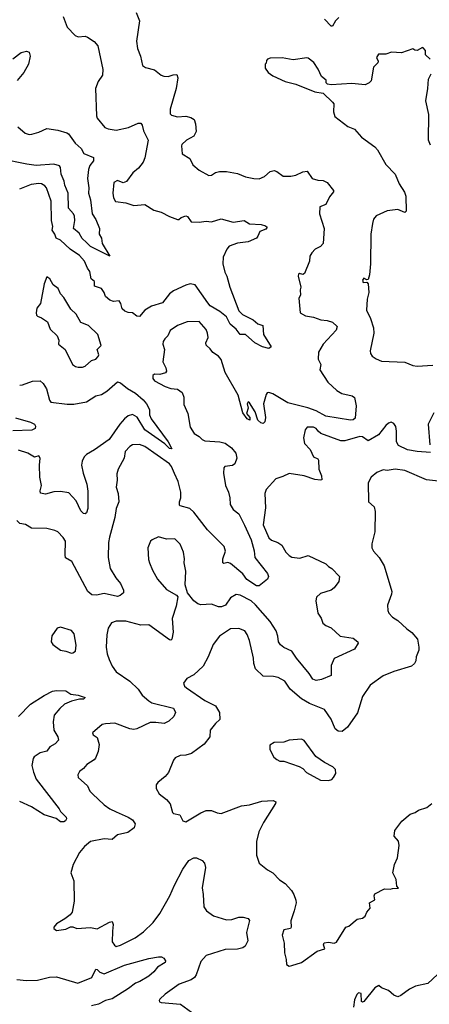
# Model space of a CAD drawing. Extents: x 1690054 to 1842981, y 782881 to 914114.
# Tile 517 of 656: x 1813935 to 1816945, y 810567 to 817812. Entities that reach past the tile are written whole.
import ezdxf

# ---------------------------------------------------------------- set-up
doc = ezdxf.new("R2010")
doc.units = 0

msp = doc.modelspace()

# ---------------------------------------------------------------- linework, layer by layer
at = {"layer": '0CON10XD'}
for points in [[(1814792, 817865), (1814814.3, 817805), (1814792.5, 817655), (1814801.7, 817601.7), (1814824, 817545), (1814836.7, 817475), (1814859.5, 817459.5), (1814925, 817442.9), (1814974.2, 817405), (1814995, 817397.3), (1815025.3, 817394.7), (1815063.2, 817406.8), (1815089.4, 817409.4), (1815097.1, 817385), (1815084.3, 817305.7), (1815040, 817155), (1815040.9, 817120.9), (1815050.9, 817110.9), (1815095, 817096.5), (1815155, 817101.5), (1815193.7, 817093.7), (1815217.2, 817077.2), (1815227.1, 817045), (1815230.7, 816989.3), (1815215.8, 816954.2), (1815160, 816925), (1815126.7, 816895), (1815123.3, 816885), (1815128, 816825), (1815185, 816790), (1815206.7, 816745), (1815255, 816704), (1815325, 816665.7), (1815345, 816668.1), (1815375, 816687.1), (1815403.6, 816696.4), (1815455.6, 816695.6), (1815535, 816680.6), (1815595, 816657.1), (1815655, 816644.3), (1815695, 816642.5), (1815735, 816658), (1815775, 816696), (1815805, 816702), (1815825, 816696.2), (1815871.2, 816661.2), (1815928.6, 816661.4), (1815965, 816669.4), (1816015, 816692.9), (1816046.9, 816696.9), (1816085, 816644.3), (1816125, 816630.6), (1816165, 816629.2), (1816195.4, 816615.4), (1816240, 816555), (1816241.2, 816545), (1816211.2, 816508.8), (1816185, 816452.5), (1816140, 816435), (1816138, 816385), (1816172.9, 816275), (1816164.4, 816165.6), (1816145, 816142.9), (1816106.4, 816123.6), (1816082.1, 816097.9), (1816067.7, 816072.3), (1816065.8, 816035), (1816027.1, 815945), (1816015, 815938), (1815992.5, 815945), (1815985, 815940), (1815981.5, 815925), (1816001.2, 815845), (1815996.1, 815823.9), (1815998.8, 815785), (1815986.1, 815763.9), (1815996.4, 815656.4), (1816035, 815634), (1816095, 815624.2), (1816147.5, 815605), (1816195, 815600), (1816235, 815585.8), (1816268, 815555), (1816261.5, 815528.5), (1816164.4, 815425), (1816130, 815365), (1816128.6, 815315), (1816148.1, 815275), (1816141.1, 815235), (1816198.9, 815145), (1816265, 815082.9), (1816301.4, 815061.4), (1816377.5, 815045), (1816395, 815032), (1816407.8, 814972.2), (1816400.9, 814879.1), (1816385, 814869.1), (1816365, 814866.2), (1816185, 814896), (1816113.5, 814933.5), (1816053.3, 814956.7), (1815905, 814992.9), (1815795, 815060), (1815765, 815068.6), (1815754.2, 815065.8), (1815745.8, 815054.2), (1815727.1, 814985), (1815742, 814885), (1815736.1, 814853.9), (1815725, 814840), (1815706.1, 814846.1), (1815684.4, 814865), (1815666, 814926), (1815625, 814994.2), (1815615, 815000), (1815605.6, 814985), (1815614.5, 814955), (1815602, 814915), (1815625.3, 814885.3), (1815625.7, 814865), (1815607.5, 814875), (1815575, 814920), (1815539.5, 815049.5), (1815445, 815216), (1815415, 815311.2), (1815395, 815337.5), (1815353.3, 815363.3), (1815335, 815391.2), (1815305, 815417.5), (1815302, 815435), (1815320.6, 815475), (1815316.3, 815506.3), (1815305, 815532), (1815255, 815592.5), (1815165, 815590), (1815095, 815562), (1815040, 815525), (1815023.8, 815485), (1815001.2, 815465), (1814990, 815445), (1814986.2, 815425), (1814998.8, 815385), (1814986, 815295), (1815009.3, 815250.7), (1815013.3, 815225), (1815007.5, 815215), (1814965, 815202.5), (1814925, 815203.8), (1814914, 815195), (1814913.2, 815173.2), (1814926.7, 815155), (1815005, 815112.9), (1815045, 815097.5), (1815095, 815094.3), (1815128.2, 815068.2), (1815142.2, 815035), (1815141, 814981), (1815170.6, 814915), (1815187.5, 814815), (1815218.3, 814768.3), (1815255, 814744.2), (1815275, 814722.2), (1815295, 814713.5), (1815405.6, 814705.6), (1815445, 814696.2), (1815491.2, 814661.2), (1815523.6, 814623.6), (1815530, 814585), (1815515, 814543.3), (1815498.3, 814531.7), (1815443.8, 814525), (1815435.8, 814514.2), (1815431.9, 814475), (1815447.1, 814385), (1815470, 814335), (1815480, 814295), (1815480.6, 814245), (1815505, 814208.6), (1815546.1, 814176.1), (1815588.1, 814091.9), (1815636.1, 813985), (1815657.9, 813905), (1815662.7, 813855), (1815756.1, 813736.1), (1815762.7, 813715), (1815755, 813695.8), (1815695, 813647.5), (1815675, 813647.3), (1815605, 813692.7), (1815574.7, 813735), (1815485, 813809.6), (1815465, 813817.3), (1815435, 813811.4), (1815426.7, 813815), (1815427.9, 813845), (1815447.7, 813902.3), (1815436.7, 813935), (1815315, 814058.9), (1815215, 814189.6), (1815185, 814216), (1815115, 814234.6), (1815110.5, 814240.5), (1815108.9, 814265), (1815120, 814295), (1815118.6, 814335), (1815099.2, 814415), (1815073.7, 814473.7), (1815050.4, 814525), (1815035, 814543.5), (1814855, 814672.2), (1814815, 814685.5), (1814765, 814682.9), (1814745, 814672.5), (1814710.8, 814635), (1814702, 814585), (1814658.8, 814505), (1814649.3, 814470.7), (1814651.4, 814425), (1814643.2, 814373.2), (1814658.8, 814325), (1814664.3, 814265), (1814643.1, 814215), (1814635, 814150), (1814594.5, 814005), (1814587.8, 813965), (1814585.6, 813854.4), (1814601.1, 813775), (1814641.8, 813705), (1814675, 813664), (1814697.1, 813615), (1814696.7, 813595), (1814674.4, 813575.6), (1814655, 813568.9), (1814555, 813589.6), (1814498.8, 813578.8)], [(1814253.3, 817835), (1814285, 817757.5), (1814343.8, 817695), (1814365, 817686.2), (1814415, 817692), (1814432.5, 817685), (1814481.7, 817651.7), (1814510, 817620), (1814545.6, 817445), (1814542.9, 817405), (1814511.7, 817358.3), (1814491.2, 817305), (1814499.2, 817105), (1814505, 817086.7), (1814560.3, 817020.3), (1814585, 817010), (1814645, 817000.6), (1814735, 817018.1), (1814805, 817050), (1814825, 817051.2), (1814835.5, 817035.5), (1814844.2, 816994.2), (1814878.9, 816925), (1814855, 816796.7), (1814842.5, 816765), (1814809.1, 816720.9), (1814766, 816685), (1814719.3, 816620.7), (1814695, 816612.5), (1814655, 816630), (1814626.4, 816613.6), (1814620, 816535), (1814625, 816502.5), (1814640, 816475), (1814715, 816464.2), (1814775, 816444.4), (1814855, 816451.4), (1814920.2, 816410.2), (1814975.5, 816395.5), (1815035, 816364), (1815095, 816341.2), (1815105, 816341.2), (1815122.7, 816357.3), (1815155, 816370), (1815168, 816365), (1815196, 816326), (1815255, 816321.4), (1815305, 816330.8), (1815345, 816324.2), (1815415, 816347.1), (1815505, 816321.4), (1815585, 816334.3), (1815625, 816310), (1815710, 816305), (1815742.5, 816295), (1815753.3, 816285), (1815745, 816271.2), (1815700, 816255), (1815685, 816220), (1815674.2, 816205), (1815615, 816177.7), (1815535, 816167.3), (1815474, 816145), (1815458, 816125), (1815430, 816065), (1815427.1, 816015), (1815441.4, 815955), (1815456.7, 815925), (1815479.2, 815845), (1815545, 815669.2), (1815572.7, 815642.7), (1815651.9, 815605), (1815685, 815574.2), (1815721.9, 815561.9), (1815725.8, 815495), (1815782.5, 815405), (1815765, 815392), (1815718.8, 815405), (1815663.9, 815433.9), (1815595, 815496.7), (1815555, 815496.7), (1815525.7, 815535), (1815481.3, 815571.3), (1815455.6, 815625.6), (1815406, 815666), (1815335, 815707.9), (1815318.3, 815728.3), (1815225, 815861.1), (1815187.8, 815867.8), (1815155, 815860), (1815065, 815817.6), (1815035, 815794.1), (1814985, 815728.1), (1814904.3, 815705), (1814855.3, 815674.7), (1814815, 815627.5), (1814795, 815631.2), (1814765, 815654.2), (1814732.9, 815657.1), (1814707, 815667), (1814688.6, 815685), (1814677.1, 815725), (1814665, 815743.8), (1814625, 815740), (1814598.2, 815748.2), (1814565.5, 815775.5), (1814555.5, 815805), (1814535, 815834.5), (1814485, 815851.4), (1814485.7, 815885), (1814460.4, 815905), (1814450.3, 815960.3), (1814432.3, 815985), (1814410.4, 816035), (1814375, 816076.2), (1814305, 816123.9), (1814235, 816190.6), (1814204.2, 816205), (1814194.3, 816235), (1814172.7, 816262.7), (1814179.7, 816290.3), (1814168.2, 816335), (1814166.9, 816476.9), (1814131.9, 816575), (1814120.2, 816590.2), (1814095, 816604.5), (1814075, 816607.5), (1814019.5, 816600.5), (1813934.4, 816565.6)], [(1816280.7, 817829.3), (1816255.7, 817805), (1816235, 817763.8), (1816225, 817766), (1816176.2, 817816.2)], [(1813883.8, 817525), (1813945, 817571.2), (1813985, 817580.8), (1814004.2, 817574.2), (1814012.9, 817545), (1814000, 817485), (1813965.8, 817425), (1813917.5, 817365)], [(1816951.7, 817521.7), (1816917.5, 817555), (1816917.5, 817585), (1816900, 817605), (1816895, 817607.5), (1816855, 817586.7), (1816838.3, 817588.3), (1816825, 817597.5), (1816740.7, 817569.3), (1816666.4, 817573.6), (1816625, 817560), (1816571.7, 817558.3), (1816557.5, 817535), (1816568.3, 817508.3), (1816566.7, 817495), (1816535, 817462.5), (1816517.8, 817362.2), (1816503.2, 817346.8), (1816475, 817334.2), (1816375, 817342), (1816225, 817332.5), (1816198.3, 817338.3), (1816188.3, 817348.3), (1816186.4, 817366.4), (1816152.5, 817395), (1816127.7, 817447.7), (1816097, 817497), (1816055, 817530), (1816045, 817531.2), (1815945, 817516.2), (1815865, 817532.5), (1815775, 817530), (1815757, 817523), (1815748.3, 817511.7), (1815747, 817493), (1815740, 817485), (1815740, 817455), (1815760, 817425), (1815795, 817398.8), (1815885, 817356.7), (1815965, 817338.8), (1816105, 817282.5), (1816165, 817272.5), (1816233.3, 817205), (1816243, 817193), (1816242, 817135), (1816250.5, 817100.5), (1816346.4, 817026.4), (1816395, 817006.2), (1816447.3, 816947.3), (1816545, 816877.5), (1816565.7, 816855), (1816625, 816746.2), (1816693.8, 816675), (1816724, 816605), (1816763.9, 816543.9), (1816772, 816515), (1816776, 816404), (1816766.1, 816393.9), (1816715, 816415.8), (1816635, 816406), (1816555, 816370), (1816536.2, 816345), (1816527.7, 816312.3), (1816515.9, 816234.1), (1816513.1, 816015), (1816505.6, 815935), (1816495, 815900), (1816485, 815897.5), (1816465, 815910), (1816453.8, 815895), (1816459.5, 815879.5), (1816485, 815880), (1816495, 815870), (1816500, 815805), (1816489.2, 815755), (1816483.1, 815675), (1816513.4, 815613.4), (1816534.5, 815545), (1816536.7, 815505), (1816510, 815375), (1816512.5, 815355), (1816526.1, 815336.1), (1816555, 815316.2), (1816595, 815300.8), (1816765, 815293.1), (1816825, 815268.9), (1816855, 815263.6), (1816970.6, 815269.4)], [(1816955, 816888.8), (1816939.4, 816925), (1816942.2, 817115), (1816919.4, 817215), (1816935.6, 817305), (1816940, 817375), (1816958.8, 817415)], [(1813922.5, 817025), (1813975, 816978.5), (1814005, 816967.9), (1814025, 816968.9), (1814075.9, 816984.1), (1814135, 817011.5), (1814215, 816999.4), (1814280.2, 816980.2), (1814292.6, 816972.6), (1814343.4, 816903.4), (1814385.7, 816865.7), (1814407.3, 816827.3), (1814477.3, 816797.3), (1814476.9, 816775), (1814449.5, 816740.5), (1814439.8, 816710.2), (1814434.4, 816645), (1814442.2, 816575), (1814440, 816535), (1814455, 816487.5), (1814467.5, 816385), (1814495, 816343.3), (1814522.5, 816275), (1814519.2, 816235), (1814536.2, 816205), (1814541.2, 816165), (1814597.5, 816072.5), (1814455, 816143.8), (1814427, 816173), (1814395, 816203.3), (1814371.2, 816241.2), (1814329.2, 816275), (1814340.9, 816335), (1814337.4, 816367.4), (1814329.4, 816385), (1814294.6, 816425), (1814290, 816535), (1814266.7, 816595), (1814262.9, 816625), (1814240.3, 816675), (1814235.3, 816725.3), (1814228, 816738), (1814185, 816750.3), (1814055, 816740.2), (1813988.5, 816748.5), (1813795, 816788.7)], [(1814364.1, 815255.9), (1814396.4, 815256.4), (1814415, 815263.8), (1814462, 815305), (1814495, 815315.6), (1814512.9, 815335), (1814515.9, 815345.9), (1814503.3, 815385), (1814533.3, 815415), (1814509.4, 815495), (1814441.2, 815561.2), (1814383.3, 815585), (1814351.2, 815645), (1814311.8, 815681.8), (1814258.7, 815768.7), (1814235.8, 815795), (1814218.8, 815835), (1814180.5, 815860.5), (1814157.5, 815905), (1814135, 815920), (1814115, 815870), (1814086.9, 815723.1), (1814061.5, 815688.5), (1814055.3, 815655), (1814059.1, 815639.1), (1814065, 815630.5), (1814095, 815618.8), (1814138.8, 815588.8), (1814158.8, 815535), (1814211.2, 815485), (1814223.3, 815455), (1814221.2, 815425), (1814269.2, 815385), (1814324, 815275), (1814345, 815260), (1814364.1, 815255.9)], [(1813935, 815124.3), (1813955, 815125.8), (1814027.9, 815152.1), (1814085, 815155.7), (1814106.3, 815136.3), (1814131.9, 815095), (1814153.4, 815013.4), (1814165, 814997.8), (1814285, 814983.1), (1814333.3, 814983.3), (1814425, 814999.6), (1814495, 815043.6), (1814535, 815054.6), (1814575, 815079.2), (1814655, 815147.8), (1814675, 815141.5), (1814727.6, 815097.6), (1814785, 815063.3), (1814842, 815015), (1814867.3, 814985), (1814887.8, 814945), (1814889.6, 814905), (1814900.5, 814875), (1815025.6, 814705), (1815052.5, 814655), (1815035, 814657.5), (1815001.9, 814691.9), (1814853.6, 814793.6), (1814797.2, 814887.2), (1814765, 814906.2), (1814733, 814897), (1814704.8, 814875.2), (1814670, 814835), (1814592.5, 814722.5), (1814485, 814646.1), (1814425, 814613.3), (1814408.1, 814595), (1814394.4, 814565), (1814390, 814535), (1814400.8, 814475), (1814427.5, 814395), (1814436.7, 814343.3), (1814435.7, 814215), (1814427, 814183), (1814415, 814176.2), (1814405, 814178.8), (1814385, 814199.2), (1814350.8, 814270.8), (1814295, 814330), (1814235, 814339.5), (1814185, 814339.4), (1814125, 814321.1), (1814088.3, 814328.3), (1814085.6, 814345), (1814096.4, 814385), (1814083.6, 814445), (1814080, 814535), (1814085.6, 814585), (1814075, 814602.5), (1814045, 814594), (1813995, 814623.1), (1813925, 814644.4)], [(1816979.5, 814920.5), (1816938, 814835), (1816950, 814685)], [(1813905, 814883.1), (1814015, 814850.8), (1814043.3, 814835), (1814052, 814822), (1814049.2, 814805), (1814025, 814791.1), (1813885, 814787.8)], [(1816955, 814627.5), (1816855, 814634.4), (1816785, 814647.3), (1816718.3, 814678.3), (1816703.8, 814705), (1816704.4, 814785), (1816698.9, 814818.9), (1816685, 814842), (1816665, 814852), (1816645, 814844.2), (1816625, 814825.7), (1816572.5, 814757.5), (1816495, 814713.1), (1816455, 814742.5), (1816435, 814744.6), (1816325, 814713.6), (1816295, 814713.1), (1816148.2, 814768.2), (1816129.2, 814785), (1816115, 814804.2), (1816095, 814814.2), (1816047.5, 814815), (1816034, 814795), (1816020.8, 814735), (1816028.8, 814695), (1816070.5, 814650.5), (1816095, 814596.7), (1816125, 814581.2), (1816131.7, 814571.7), (1816134.4, 814504.4), (1816154, 814455), (1816155, 814427.5), (1816145, 814423.8), (1816105, 814430), (1816025.6, 814455.6), (1815915.7, 814474.3), (1815869.6, 814450.4), (1815817.2, 814432.8), (1815746.9, 814355), (1815736.7, 814325), (1815740.3, 814219.7), (1815724.5, 814095), (1815765, 814000.8), (1815785, 813981.9), (1815831.2, 813965), (1815860.8, 813945), (1815892, 813895), (1815915, 813869.2), (1815935, 813857.1), (1815995, 813848.9), (1816055, 813869.1), (1816185, 813808.6), (1816205, 813788), (1816228.8, 813775), (1816284.2, 813714.2), (1816280.7, 813679.3), (1816245, 813630.8), (1816225, 813614.3), (1816145, 813590.6), (1816116.3, 813563.7), (1816111.8, 813535), (1816125.5, 813445.5), (1816149.5, 813409.5), (1816162.2, 813372.2), (1816185, 813354.4), (1816225, 813337.1), (1816290, 813275), (1816385, 813260.8), (1816420, 813235), (1816422.5, 813225), (1816395, 813180), (1816245, 813112.5), (1816225, 813060), (1816225, 812987.5), (1816153.7, 812956.3), (1816115, 812950), (1816088.8, 812958.8), (1816062, 813002), (1815970, 813115), (1815935.4, 813165.4), (1815875, 813193.3), (1815851.4, 813211.4), (1815837.8, 813235), (1815832.9, 813275), (1815819.2, 813315), (1815776.8, 813385), (1815667.6, 813507.6), (1815635, 813536), (1815555, 813576.9), (1815525, 813582.5), (1815485, 813558.8), (1815446.7, 813503.3), (1815418.9, 813491.1), (1815395, 813492.2), (1815345, 813512.5), (1815265, 813507.5), (1815245, 813514), (1815215.8, 813535.8), (1815167.5, 813595), (1815150, 813655), (1815156, 813755), (1815144, 813815), (1815145.8, 813845), (1815138, 813895), (1815115, 813952.5), (1815075, 813991.2), (1815015, 813989.2), (1814955, 814006.2), (1814907.5, 813985), (1814897.5, 813975), (1814876.7, 813925), (1814880.5, 813840.5), (1814888.8, 813815), (1814910.8, 813760.8), (1814948.8, 813695), (1815015, 813618.8), (1815088.3, 813578.3), (1815096.4, 813566.4), (1815086.1, 813496.1), (1815055.6, 813405), (1815062.7, 813305), (1815053.8, 813255), (1815045, 813246.2), (1815035, 813248), (1814885, 813358.9), (1814825, 813358.1), (1814715, 813386.9), (1814645, 813387.1), (1814610, 813375), (1814585.8, 813335), (1814574.4, 813285), (1814571.4, 813195), (1814577.3, 813147.3), (1814592.5, 813105), (1814614.2, 813055), (1814643.2, 813013.2), (1814744, 812945), (1814805.4, 812885.4), (1814835, 812843.1), (1814885, 812800), (1814905, 812784.4), (1815065, 812745.8), (1815080, 812715), (1815067.5, 812685), (1815030.5, 812649.5), (1814997.1, 812632.9), (1814935, 812641.4), (1814895, 812640), (1814796.6, 812593.4), (1814775, 812588.8), (1814745, 812593.6), (1814635, 812635.6), (1814565, 812632.2), (1814541.2, 812625), (1814470, 812565), (1814475, 812551.2), (1814505, 812530), (1814518.8, 812478.8), (1814512.6, 812427.4), (1814492.7, 812377.3), (1814483.3, 812365), (1814428.3, 812331.7), (1814405, 812303.3), (1814375, 812280), (1814361.2, 812255), (1814365.8, 812235), (1814434.2, 812175), (1814451.2, 812135), (1814470, 812115), (1814555, 812035.7), (1814598, 812005), (1814645, 811982.7), (1814732.5, 811945), (1814762.9, 811925), (1814782.5, 811895), (1814775.6, 811865), (1814729.4, 811830.6), (1814655, 811813.8), (1814615, 811780), (1814555, 811783.6), (1814456.2, 811765), (1814412, 811728), (1814375.7, 811685), (1814327.8, 811595), (1814310, 811535), (1814332, 811475), (1814336, 811325), (1814321.2, 811245), (1814306.2, 811225), (1814266.7, 811195), (1814205, 811158.8), (1814186.7, 811135), (1814186.7, 811125), (1814205, 811110), (1814275, 811121.2), (1814307.7, 811137.7), (1814325, 811138), (1814355.9, 811125.9), (1814455, 811131.4), (1814505, 811122.9), (1814595, 811171.1), (1814615, 811176), (1814623.1, 811155), (1814616.8, 811105), (1814615, 811027.5), (1814631.7, 811001.7), (1814645, 810993.3), (1814675, 811001.2), (1814783.7, 811056.3), (1814845, 811100.8), (1814915, 811170), (1814964.2, 811235.8), (1815039.3, 811365), (1815072.2, 811445), (1815135, 811562), (1815178, 811625), (1815215, 811644.5), (1815235, 811644.5), (1815275, 811624.3), (1815292.5, 811605), (1815301.2, 811575), (1815275.6, 811425), (1815284.2, 811375), (1815287.5, 811285), (1815308, 811255), (1815358.3, 811218.3), (1815455, 811187.8), (1815495, 811191.5), (1815545, 811207.1), (1815578.1, 811208.1), (1815615, 811198.8), (1815624, 811185), (1815602.5, 811095), (1815611.8, 811035), (1815591.5, 810995), (1815575, 810983.8), (1815535, 810973.3), (1815445, 810971.5), (1815305, 810926.4), (1815265, 810881.2), (1815233.1, 810785), (1815220.6, 810765), (1815195, 810747.8), (1815106.2, 810715), (1815005, 810642), (1814964.3, 810605.7), (1814960, 810595), (1814962.5, 810585), (1814975, 810580), (1815117.8, 810567.8), (1815225, 810488.9)], [(1817035, 814413.3), (1816925, 814425.5), (1816765, 814494.4), (1816694.4, 814505.6), (1816635, 814495.7), (1816605, 814499.2), (1816560.3, 814479.7), (1816518.8, 814445), (1816496.7, 814405), (1816498, 814265), (1816538.9, 814228.9), (1816547.3, 814192.7), (1816545.6, 814045), (1816522, 813955), (1816522.5, 813925), (1816535, 813901.2), (1816577.1, 813855), (1816613.1, 813793.1), (1816670.6, 813605), (1816668.6, 813585), (1816638.8, 813505), (1816640, 813465), (1816648, 813445), (1816675, 813415.8), (1816715, 813390.8), (1816779.7, 813329.7), (1816817.5, 813302.5), (1816858.1, 813255), (1816869.4, 813195), (1816867.5, 813172.5), (1816849.4, 813125), (1816846.9, 813095), (1816837.1, 813075), (1816815, 813056.2), (1816685, 813017.1), (1816606.7, 812985), (1816510, 812915), (1816455, 812831.2), (1816418.2, 812711.8), (1816344.7, 812605.3), (1816305, 812575.5), (1816275, 812576.4), (1816254.1, 812594.1), (1816222.9, 812665), (1816176.1, 812736.1), (1816065, 812780.5), (1816005, 812815.4), (1815922, 812885), (1815884, 812945), (1815835, 812973.1), (1815799.1, 812979.1), (1815725, 812980.9), (1815667.9, 813035), (1815654.5, 813075), (1815652.2, 813115), (1815624.3, 813245), (1815607.9, 813287.9), (1815590, 813315), (1815545, 813331.9), (1815485, 813330.9), (1815404.6, 813275.4), (1815355.8, 813215), (1815320.6, 813125), (1815283.8, 813056.2), (1815215, 812992.5), (1815164.4, 812965.6), (1815139.3, 812930.7), (1815145, 812907.5), (1815160, 812895), (1815295, 812802.9), (1815375, 812764), (1815403.8, 812713.8), (1815406.9, 812663.1), (1815375, 812634.2), (1815335, 812584), (1815331.4, 812535), (1815289.8, 812480.2), (1815197.2, 812412.8), (1815155, 812400), (1815115, 812397.1), (1815078.7, 812381.3), (1815065.5, 812364.5), (1815027.6, 812272.4), (1815005, 812243.3), (1814950.7, 812199.3), (1814938.3, 812181.7), (1814937.5, 812155), (1814960, 812115), (1815013.4, 812073.4), (1815041.9, 812041.9), (1815057.7, 811977.7), (1815065, 811971.2), (1815111.9, 811961.9), (1815135, 811916.2), (1815155, 811910), (1815265, 811976.9), (1815305, 811992.9), (1815345, 811994.2), (1815386.8, 811976.8), (1815415, 811972.2), (1815565, 812028.7), (1815625, 812034.5), (1815715, 812063.1), (1815797.9, 812067.9), (1815817.5, 812057.5), (1815816, 812045), (1815725.6, 811904.4), (1815693.4, 811836.6), (1815675.9, 811765.9), (1815675.7, 811665), (1815696, 811605), (1815755, 811556), (1815795, 811535.6), (1815845, 811482.9), (1815886.2, 811455), (1815931.4, 811405), (1815950, 811375), (1815964.2, 811334.2), (1815965.7, 811315), (1815953.1, 811255), (1815927.8, 811182.2), (1815931.2, 811135), (1815924, 811126), (1815875.8, 811114.2), (1815864.2, 811075), (1815877.7, 811017.7), (1815880, 810945), (1815893, 810897), (1815895, 810860), (1815915, 810846.7)], [(1814498.8, 813578.8), (1814465, 813580), (1814435.3, 813605.3), (1814318.6, 813825), (1814272.5, 813852.5), (1814268.2, 813875), (1814270.8, 813975), (1814255, 814001.2), (1814215, 814043.3), (1814194.1, 814054.1), (1814135, 814067.5), (1814021.2, 814071.2), (1813978.8, 814098.8), (1813936, 814106), (1813915, 814128)], [(1814315, 813150), (1814325, 813153.3), (1814343.9, 813166.1), (1814349.7, 813210.3), (1814335, 813292.5), (1814315, 813316.7), (1814235, 813343.3), (1814210, 813335), (1814170.7, 813279.3), (1814167.5, 813235), (1814177.5, 813215), (1814234.1, 813174.1), (1814275, 813166.2), (1814315, 813150)], [(1813925, 812685.6), (1814015, 812775.6), (1814115, 812840.4), (1814175, 812870.9), (1814205, 812876.5), (1814275, 812874), (1814310.3, 812850.3), (1814365, 812842), (1814416.2, 812825), (1814405, 812812), (1814375, 812812), (1814315, 812798.6), (1814265, 812774.5), (1814230.6, 812745), (1814189.5, 812695), (1814180, 812645), (1814185.4, 812585.4), (1814214.4, 812535), (1814219.1, 812510.9), (1814196, 812485), (1814157.7, 812462.3), (1814135, 812430), (1814085, 812416.4), (1814041.7, 812388.3), (1814032.9, 812375), (1814024, 812325), (1814035.7, 812275), (1814056.9, 812225), (1814225, 812006.7), (1814236, 811985), (1814276.2, 811945), (1814278.3, 811931.7), (1814271.7, 811918.3), (1814259.2, 811910.8), (1814235, 811910), (1814203.8, 811933.8), (1814115, 811962.2), (1814021.3, 812021.3), (1813935, 812060.5)], [(1816205, 812214), (1816228.3, 812221.7), (1816241.2, 812235), (1816258, 812265), (1816256.2, 812295), (1816235.7, 812315.7), (1816175.9, 812345.9), (1816110.8, 812390.8), (1816025, 812507.5), (1816005, 812517.5), (1815915, 812510), (1815875, 812496.7), (1815805, 812493.3), (1815772.5, 812475), (1815773, 812443), (1815802.5, 812385), (1815825, 812367.5), (1815847, 812357), (1815875, 812356.7), (1815987.7, 812317.7), (1816015, 812302.5), (1816042.7, 812272.7), (1816145, 812216), (1816205, 812214)], [(1815915, 810846.7), (1815935, 810853.3), (1816005.9, 810874.1), (1816121.7, 810958.3), (1816177.5, 810975), (1816166.7, 811005), (1816171.7, 811018.3), (1816205, 811023.3), (1816245, 811016.7), (1816262.5, 811025), (1816332.5, 811135), (1816355, 811142.5), (1816415, 811193.8), (1816455, 811201.2), (1816473.8, 811215), (1816486, 811244), (1816510, 811275), (1816506.2, 811315), (1816543.9, 811336.1), (1816539.2, 811365), (1816545, 811380), (1816615, 811417.5), (1816656.7, 811413.3), (1816675, 811420), (1816718.3, 811421.7), (1816707.5, 811437.5), (1816702, 811485), (1816676.2, 811535), (1816690, 811595), (1816711.4, 811645), (1816724.6, 811735), (1816717.8, 811767.8), (1816688, 811805), (1816690.8, 811845), (1816743.3, 811915), (1816804.2, 811965.8), (1816840.7, 811979.3), (1816865, 811996.2), (1816927.5, 812015), (1816963.3, 812045)], [(1813915, 810750.4), (1813985, 810742.5), (1814065, 810745.4), (1814155, 810766.5), (1814205, 810768.2), (1814363, 810723), (1814465.7, 810764.3), (1814495, 810826.2), (1814505, 810824.3), (1814525, 810803.5), (1814555, 810790.9), (1814704.1, 810854.1), (1814884.2, 810904.2), (1814955, 810916.2), (1814976.4, 810916.4), (1814995, 810907.5), (1815006.1, 810886.1), (1815003.3, 810875), (1814948.7, 810841.3), (1814920, 810805), (1814885, 810774.4), (1814817.5, 810735), (1814785, 810722.9), (1814735, 810683.4), (1814615, 810607.5), (1814565, 810594.2), (1814515, 810567.3), (1814463.5, 810556.5)], [(1817004.5, 810785.5), (1816935, 810720.8), (1816845, 810701.1), (1816800.3, 810679.7), (1816735, 810631.2), (1816715, 810623.3), (1816685, 810633.8), (1816645, 810668.8), (1816595, 810688.8), (1816575, 810706.7), (1816545, 810687.5), (1816465, 810586.7), (1816455, 810582.5), (1816447.5, 810587.5), (1816445, 810647.5), (1816425, 810652.5), (1816411.7, 810638.3), (1816395, 810600), (1816387.5, 810545)]]:
    msp.add_lwpolyline(points, dxfattribs=at)

doc.saveas('drawing.dxf')
